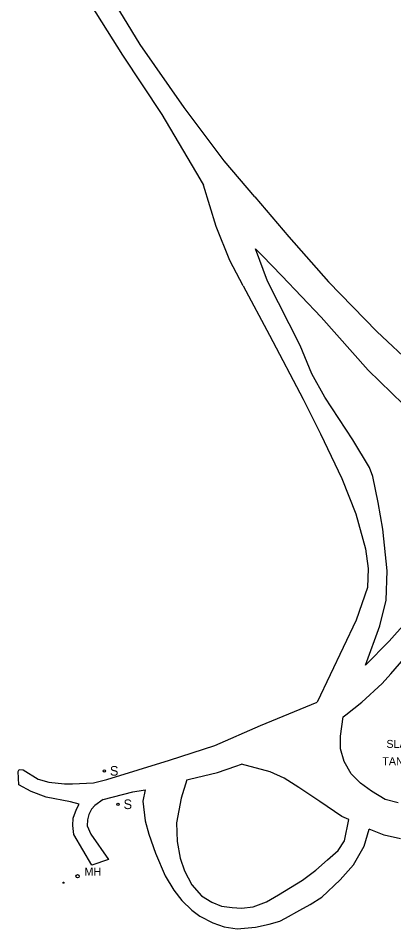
# Model space of a CAD drawing. Extents: x 368532 to 392481, y 10654822 to 10676899.
# Drawn here: x 371496 to 371730, y 10673078 to 10673646 of the extents above; entities that cross this region are included whole.
import ezdxf

# ---------------------------------------------------------------- set-up
doc = ezdxf.new("R2010")
doc.units = 0
for name, color, linetype in [('p_dtm slab', 7, 'Continuous'), ('p_road dirt road', 7, 'Continuous'), ('p_structure sign', 7, 'Continuous'), ('p_structure tank', 7, 'Continuous'), ('p_structure unidentified', 7, 'Continuous'), ('p_utility manhole', 7, 'Continuous')]:
    doc.layers.add(name, color=color, linetype=linetype)

msp = doc.modelspace()

# ---------------------------------------------------------------- linework, layer by layer
at = {"layer": 'p_road dirt road'}
for p, q in [((371521.6, 10673685.88), (371560.91, 10673623.13)), ((371571.98, 10673629.93), (371543.5, 10673676.18)), ((371599.34, 10673590.55), (371571.98, 10673629.93)), ((371560.91, 10673623.13), (371585.43, 10673586.16)), ((371624.33, 10673557.26), (371599.34, 10673590.55)), ((371585.43, 10673586.16), (371609.18, 10673545.98)), ((371643.62, 10673534.66), (371624.33, 10673557.26)), ((371609.18, 10673545.98), (371611.5, 10673542.05)), ((371619.46, 10673516.15), (371611.5, 10673542.05)), ((371643.62, 10673534.66), (371664.73, 10673509.76)), ((371627.96, 10673494.9), (371619.46, 10673516.15)), ((371664.73, 10673509.76), (371689.66, 10673481.68)), ((371651.46, 10673481.95), (371644.03, 10673502.33)), ((371648.2, 10673498.02), (371644.03, 10673502.33)), ((371660.4, 10673485.42), (371648.2, 10673498.02)), ((371636.33, 10673479.06), (371627.96, 10673494.9)), ((371671.9, 10673441.86), (371651.46, 10673481.95)), ((371684.94, 10673459.47), (371660.4, 10673485.42)), ((371689.66, 10673481.68), (371719.79, 10673450.6)), ((371636.33, 10673479.06), (371652.65, 10673448.39)), ((371714.42, 10673426.37), (371684.94, 10673459.47)), ((371652.65, 10673448.39), (371673.68, 10673408.33)), ((371719.79, 10673450.6), (371742.86, 10673428.97)), ((371679.21, 10673424.2), (371671.9, 10673441.86)), ((371687.32, 10673409.68), (371679.21, 10673424.2)), ((371752.98, 10673388.84), (371714.42, 10673426.37)), ((371673.68, 10673408.33), (371684.56, 10673386.6)), ((371704.77, 10673382.88), (371687.32, 10673409.68)), ((371684.56, 10673386.6), (371697.85, 10673358.74)), ((371715.14, 10673365.69), (371704.77, 10673382.88)), ((371717.18, 10673360.01), (371715.14, 10673365.69)), ((371697.85, 10673358.74), (371706.7, 10673336.71)), ((371720.65, 10673343.75), (371717.18, 10673360.01)), ((371723.44, 10673327.11), (371720.65, 10673343.75)), ((371706.7, 10673336.71), (371712.79, 10673314.81)), ((371726.31, 10673301.1), (371723.44, 10673327.11)), ((371712.79, 10673314.81), (371714.33, 10673302.49)), ((371714.33, 10673302.49), (371714.03, 10673290.7)), ((371725.58, 10673282.72), (371726.31, 10673301.1)), ((371714.03, 10673290.7), (371706.91, 10673270.25)), ((371721.76, 10673266.86), (371725.58, 10673282.72)), ((371706.91, 10673270.25), (371682.58, 10673219.05)), ((371712.78, 10673242.32), (371721.76, 10673266.86)), ((371727.45, 10673257.19), (371737.7, 10673268.72)), ((371712.78, 10673242.32), (371727.45, 10673257.19)), ((371728.51, 10673236.72), (371736.67, 10673246.08)), ((371723.05, 10673230.83), (371728.51, 10673236.72)), ((371710.47, 10673219.04), (371723.05, 10673230.83)), ((371647.16, 10673204.45), (371682.58, 10673219.05)), ((371700.31, 10673211.11), (371710.47, 10673219.04)), ((371697.12, 10673197.85), (371698.7, 10673209.85)), ((371698.7, 10673209.85), (371700.31, 10673211.11)), ((371618.57, 10673192.05), (371647.16, 10673204.45)), ((371697.17, 10673189.95), (371697.12, 10673197.85)), ((371590.2, 10673182.87), (371618.57, 10673192.05)), ((371699.27, 10673182.11), (371697.17, 10673189.95)), ((371551.05, 10673170.86), (371590.2, 10673182.87)), ((371631.63, 10673179.12), (371635.13, 10673180.33)), ((371653.06, 10673175.56), (371635.13, 10673180.33)), ((371703.71, 10673174.29), (371699.27, 10673182.11)), ((371495.69, 10673175.76), (371496.35, 10673177.08)), ((371496.08, 10673167.52), (371495.69, 10673175.76)), ((371496.35, 10673177.08), (371498.82, 10673176.84)), ((371498.82, 10673176.84), (371508.15, 10673171.01)), ((371602.69, 10673171.05), (371620.16, 10673175.14)), ((371620.16, 10673175.14), (371631.63, 10673179.12)), ((371661.96, 10673171.63), (371653.06, 10673175.56)), ((371709.56, 10673168.42), (371703.71, 10673174.29)), ((371508.15, 10673171.01), (371514.89, 10673169.21)), ((371514.89, 10673169.21), (371524.7, 10673168.16)), ((371524.7, 10673168.16), (371529.56, 10673168.2)), ((371529.56, 10673168.2), (371542.82, 10673168.83)), ((371542.82, 10673168.83), (371551.05, 10673170.86)), ((371601.14, 10673170.69), (371597.59, 10673159.16)), ((371601.14, 10673170.69), (371602.69, 10673171.05)), ((371670.98, 10673165.71), (371661.96, 10673171.63)), ((371716.41, 10673163.44), (371709.56, 10673168.42)), ((371503.82, 10673163.38), (371496.08, 10673167.52)), ((371513.19, 10673159.75), (371503.82, 10673163.38)), ((371548.68, 10673158.31), (371567.41, 10673163.02)), ((371567.41, 10673163.02), (371573.87, 10673164.15)), ((371575.09, 10673164.36), (371573.48, 10673157.32)), ((371573.87, 10673164.15), (371575.09, 10673164.36)), ((371684.14, 10673157), (371670.98, 10673165.71)), ((371725.08, 10673158.38), (371716.41, 10673163.44)), ((371528.4, 10673156.76), (371513.19, 10673159.75)), ((371533.72, 10673155.44), (371528.4, 10673156.76)), ((371548.68, 10673158.31), (371543.62, 10673154.57)), ((371573.48, 10673157.32), (371574.94, 10673144.89)), ((371597.59, 10673159.16), (371594.63, 10673143.69)), ((371697.98, 10673147.68), (371684.14, 10673157)), ((371733.06, 10673156.15), (371725.08, 10673158.38)), ((371530.08, 10673146.69), (371532.01, 10673152.26)), ((371532.01, 10673152.26), (371533.72, 10673155.44)), ((371541.59, 10673152.23), (371539.88, 10673149.01)), ((371543.62, 10673154.57), (371541.59, 10673152.23)), ((371529.79, 10673142.02), (371530.08, 10673146.69)), ((371538.95, 10673145.64), (371538.87, 10673141.96)), ((371539.88, 10673149.01), (371538.95, 10673145.64)), ((371702.37, 10673145.77), (371697.98, 10673147.68)), ((371699.48, 10673132.45), (371702.37, 10673145.77)), ((371530.53, 10673136.49), (371529.79, 10673142.02)), ((371538.87, 10673141.96), (371541.17, 10673136.61)), ((371574.94, 10673144.89), (371577.3, 10673136.65)), ((371594.63, 10673143.69), (371594.95, 10673132.16)), ((371711.84, 10673129.15), (371715.07, 10673139.89)), ((371724.43, 10673135.99), (371715.07, 10673139.89)), ((371541.62, 10673117.28), (371530.53, 10673136.49)), ((371541.17, 10673136.61), (371552.02, 10673120.86)), ((371577.3, 10673136.65), (371581.46, 10673124.81)), ((371734.58, 10673133.84), (371724.43, 10673135.99)), ((371594.95, 10673132.16), (371596.97, 10673121.73)), ((371695.62, 10673126.37), (371699.48, 10673132.45)), ((371705.21, 10673117.46), (371711.84, 10673129.15)), ((371581.46, 10673124.81), (371587.57, 10673110.58)), ((371688.93, 10673120.59), (371695.62, 10673126.37)), ((371552.02, 10673120.86), (371541.62, 10673117.28)), ((371596.97, 10673121.73), (371599.55, 10673113.79)), ((371681.74, 10673114.19), (371688.93, 10673120.59)), ((371696.85, 10673108.18), (371705.21, 10673117.46)), ((371599.55, 10673113.79), (371604.22, 10673105.04)), ((371673.26, 10673107.94), (371681.74, 10673114.19)), ((371587.57, 10673110.58), (371592.84, 10673101.68)), ((371658.44, 10673098.75), (371673.26, 10673107.94)), ((371685.36, 10673097.38), (371696.85, 10673108.18)), ((371592.84, 10673101.68), (371597.93, 10673095.27)), ((371604.22, 10673105.04), (371610.25, 10673098.18)), ((371597.93, 10673095.27), (371604.21, 10673089.13)), ((371610.25, 10673098.18), (371616.68, 10673094.13)), ((371616.68, 10673094.13), (371622.71, 10673091.64)), ((371642.55, 10673091.34), (371650.87, 10673094.35)), ((371650.87, 10673094.35), (371658.44, 10673098.75)), ((371678.15, 10673092.82), (371685.36, 10673097.38)), ((371604.21, 10673089.13), (371609.09, 10673085.4)), ((371622.71, 10673091.64), (371629.3, 10673090.83)), ((371629.3, 10673090.83), (371635.12, 10673090.46)), ((371635.12, 10673090.46), (371642.55, 10673091.34)), ((371662.74, 10673084.21), (371671.63, 10673089.1)), ((371671.63, 10673089.1), (371678.15, 10673092.82)), ((371609.09, 10673085.4), (371617.39, 10673081.34)), ((371659.22, 10673082.36), (371662.74, 10673084.21)), ((371617.39, 10673081.34), (371624.29, 10673078.7)), ((371624.29, 10673078.7), (371632.47, 10673077.57)), ((371632.47, 10673077.57), (371643.99, 10673078.57)), ((371643.99, 10673078.57), (371652.55, 10673080.53)), ((371652.55, 10673080.53), (371659.22, 10673082.36))]:
    msp.add_line(p, q, dxfattribs=at)
at = {"layer": 'p_structure sign'}
for centre in [(371549.51, 10673176.12), (371558.03, 10673155.23)]:
    msp.add_circle(centre, 0.713, dxfattribs=at)
at = {"layer": 'p_structure unidentified'}
msp.add_circle((371524.02, 10673106.35), 0.375, dxfattribs=at)
at = {"layer": 'p_utility manhole'}
msp.add_circle((371532.83, 10673110.35), 1.05, dxfattribs=at)

# ---------------------------------------------------------------- texts
at = {"layer": 'p_dtm slab'}
msp.add_text(' SLAB', height=5, dxfattribs=at).set_placement((371723.9, 10673190.53))
at = {"layer": 'p_structure sign'}
for p in [(371552.96, 10673173.22), (371561.49, 10673152.33)]:
    msp.add_text('S', height=6, dxfattribs=at).set_placement(p)
at = {"layer": 'p_structure tank'}
msp.add_text(' TANK', height=5, dxfattribs=at).set_placement((371721.35, 10673179.72))
at = {"layer": 'p_utility manhole'}
msp.add_text('MH', height=5, dxfattribs=at).set_placement((371537.1, 10673110.81))

doc.saveas('drawing.dxf')
